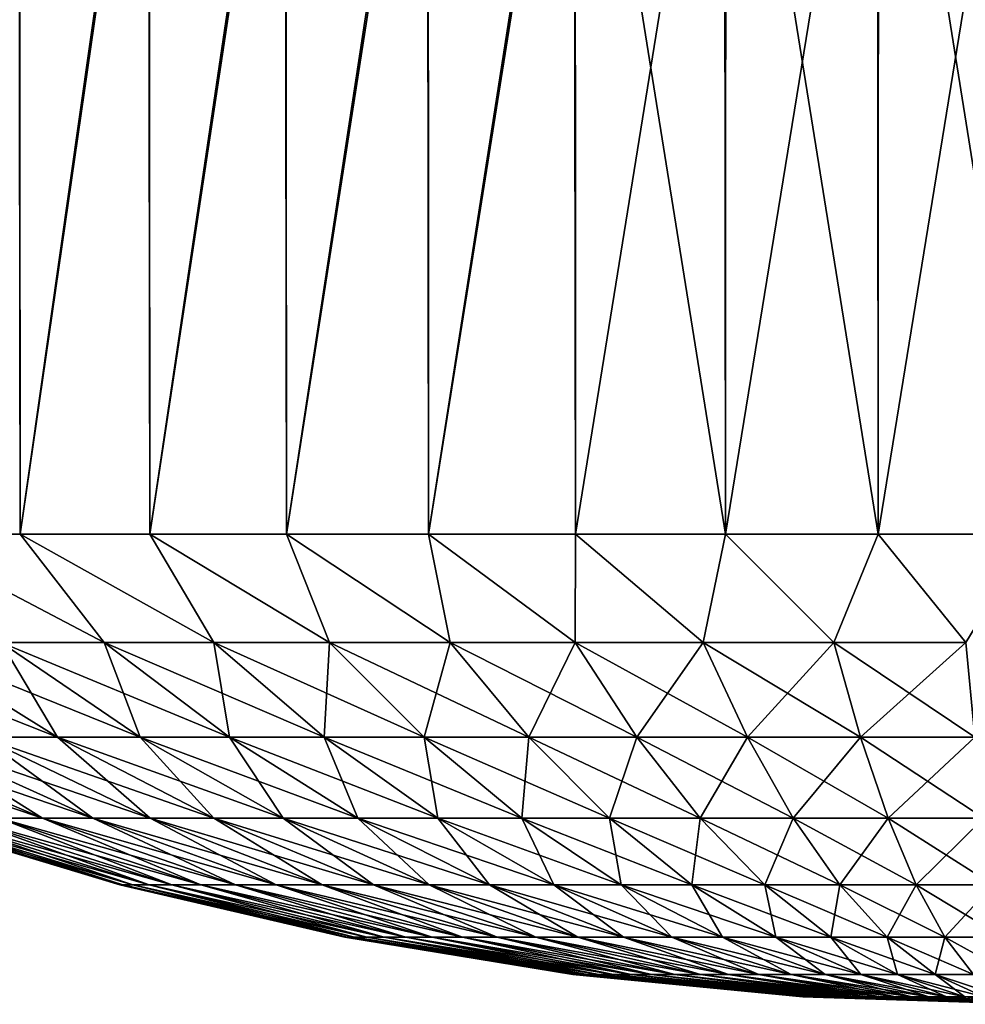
# Model space of a CAD drawing. Header units: metres. Extents: x -46 to 104, y -30 to 30.
# Tile 372 of 656: x 21.639 to 22.443, y -10.4 to -9.562. Entities that reach past the tile are written whole.
import ezdxf

# ---------------------------------------------------------------- set-up
doc = ezdxf.new("R2010")
doc.units = ezdxf.units.M
doc.layers.add('solid_26_000_502_XXX', color=7, linetype='CONTINUOUS')

msp = doc.modelspace()

# ---------------------------------------------------------------- linework, layer by layer
at = {"layer": 'solid_26_000_502_XXX'}
for points in [[(22.369545, -9.183479, 293.494324), (22.5, -10, 293.5), (22.500475, -9.174333, 293.5)], [(22.239611, -9.19264, 293.477234), (22.369293, -10, 293.494293), (22.369545, -9.183479, 293.494324)], [(22.369545, -9.183479, 293.494324), (22.369293, -10, 293.494293), (22.5, -10, 293.5)], [(22.111668, -9.201745, 293.448853), (22.2395, -10, 293.477203), (22.239611, -9.19264, 293.477234)], [(22.239611, -9.19264, 293.477234), (22.2395, -10, 293.477203), (22.369293, -10, 293.494293)], [(21.986698, -9.210724, 293.409424), (21.986963, -10, 293.409546), (22.111668, -9.201745, 293.448853)], [(22.111668, -9.201745, 293.448853), (21.986963, -10, 293.409546), (22.111792, -10, 293.448883)], [(22.111668, -9.201745, 293.448853), (22.111792, -10, 293.448883), (22.2395, -10, 293.477203)], [(22.499525, -9.196326, 290.5), (22.369293, -10, 290.505707), (22.368607, -9.205389, 290.505768)], [(22.499525, -9.196326, 290.5), (22.5, -10, 290.5), (22.369293, -10, 290.505707)], [(21.865662, -9.219508, 293.359253), (21.866049, -10, 293.359436), (21.986698, -9.210724, 293.409424)], [(21.986698, -9.210724, 293.409424), (21.866049, -10, 293.359436), (21.986963, -10, 293.409546)], [(22.368607, -9.205389, 290.505768), (22.2395, -10, 290.522797), (22.238705, -9.214297, 290.522949)], [(22.368607, -9.205389, 290.505768), (22.369293, -10, 290.505707), (22.2395, -10, 290.522797)], [(21.749483, -9.22803, 293.298737), (21.75004, -10, 293.299072), (21.865662, -9.219508, 293.359253)], [(21.865662, -9.219508, 293.359253), (21.75004, -10, 293.299072), (21.866049, -10, 293.359436)], [(22.238705, -9.214297, 290.522949), (22.111792, -10, 290.551117), (22.110813, -9.222983, 290.551361)], [(22.238705, -9.214297, 290.522949), (22.2395, -10, 290.522797), (22.111792, -10, 290.551117)], [(21.63905, -9.236225, 293.228302), (21.639608, -10, 293.228699), (21.749483, -9.22803, 293.298737)], [(21.749483, -9.22803, 293.298737), (21.639608, -10, 293.228699), (21.75004, -10, 293.299072)], [(22.110813, -9.222983, 290.551361), (21.986963, -10, 290.590454), (21.985912, -9.23138, 290.590851)], [(22.110813, -9.222983, 290.551361), (22.111792, -10, 290.551117), (21.986963, -10, 290.590454)], [(21.63905, -9.236225, 293.228302), (21.53583, -10, 293.149078), (21.639608, -10, 293.228699)], [(21.985912, -9.23138, 290.590851), (21.866049, -10, 290.640564), (21.864956, -9.239426, 290.641052)], [(21.985912, -9.23138, 290.590851), (21.986963, -10, 290.590454), (21.866049, -10, 290.640564)], [(21.864956, -9.239426, 290.641052), (21.75004, -10, 290.700928), (21.748867, -9.247056, 290.70163)], [(21.864956, -9.239426, 290.641052), (21.866049, -10, 290.640564), (21.75004, -10, 290.700928)], [(21.638529, -9.254215, 290.772064), (21.639608, -10, 290.771301), (21.53583, -10, 290.850922)], [(21.748867, -9.247056, 290.70163), (21.639608, -10, 290.771301), (21.638529, -9.254215, 290.772064)], [(21.748867, -9.247056, 290.70163), (21.75004, -10, 290.700928), (21.639608, -10, 290.771301)], [(21.53583, -10, 290.850922), (21.711081, -10.092114, 290.933319), (21.623461, -10.092114, 291.004059)], [(21.53583, -10, 290.850922), (21.639608, -10, 290.771301), (21.711081, -10.092114, 290.933319)], [(21.711081, -10.092114, 293.066681), (21.639608, -10, 293.228699), (21.53583, -10, 293.149078)], [(21.623461, -10.092114, 292.995941), (21.711081, -10.092114, 293.066681), (21.53583, -10, 293.149078)], [(21.639608, -10, 290.771301), (21.804384, -10.092114, 290.870239), (21.711081, -10.092114, 290.933319)], [(21.639608, -10, 290.771301), (21.75004, -10, 290.700928), (21.804384, -10.092114, 290.870239)], [(21.804384, -10.092114, 293.129761), (21.75004, -10, 293.299072), (21.639608, -10, 293.228699)], [(21.711081, -10.092114, 293.066681), (21.804384, -10.092114, 293.129761), (21.639608, -10, 293.228699)], [(21.75004, -10, 290.700928), (21.9027, -10.092114, 290.815338), (21.804384, -10.092114, 290.870239)], [(21.75004, -10, 290.700928), (21.866049, -10, 290.640564), (21.9027, -10.092114, 290.815338)], [(21.9027, -10.092114, 293.184662), (21.866049, -10, 293.359436), (21.75004, -10, 293.299072)], [(21.804384, -10.092114, 293.129761), (21.9027, -10.092114, 293.184662), (21.75004, -10, 293.299072)], [(21.866049, -10, 290.640564), (22.00532, -10.092114, 290.768951), (21.9027, -10.092114, 290.815338)], [(21.866049, -10, 290.640564), (21.986963, -10, 290.590454), (22.00532, -10.092114, 290.768951)], [(22.00532, -10.092114, 293.231049), (21.986963, -10, 293.409546), (21.866049, -10, 293.359436)], [(21.9027, -10.092114, 293.184662), (22.00532, -10.092114, 293.231049), (21.866049, -10, 293.359436)], [(21.986963, -10, 290.590454), (22.111502, -10.092114, 290.731415), (22.00532, -10.092114, 290.768951)], [(21.986963, -10, 290.590454), (22.111792, -10, 290.551117), (22.111502, -10.092114, 290.731415)], [(22.111502, -10.092114, 293.268585), (22.111792, -10, 293.448883), (21.986963, -10, 293.409546)], [(22.00532, -10.092114, 293.231049), (22.111502, -10.092114, 293.268585), (21.986963, -10, 293.409546)], [(22.111792, -10, 290.551117), (22.220486, -10.092114, 290.703033), (22.111502, -10.092114, 290.731415)], [(22.111502, -10.092114, 293.268585), (22.220486, -10.092114, 293.296967), (22.111792, -10, 293.448883)], [(22.111792, -10, 290.551117), (22.2395, -10, 290.522797), (22.220486, -10.092114, 290.703033)], [(22.220486, -10.092114, 293.296967), (22.2395, -10, 293.477203), (22.111792, -10, 293.448883)], [(22.2395, -10, 290.522797), (22.331482, -10.092114, 290.684021), (22.220486, -10.092114, 290.703033)], [(22.220486, -10.092114, 293.296967), (22.331482, -10.092114, 293.315979), (22.2395, -10, 293.477203)], [(22.2395, -10, 290.522797), (22.369293, -10, 290.505707), (22.331482, -10.092114, 290.684021)], [(22.331482, -10.092114, 293.315979), (22.369293, -10, 293.494293), (22.2395, -10, 293.477203)], [(22.369293, -10, 290.505707), (22.443691, -10.092114, 290.674469), (22.331482, -10.092114, 290.684021)], [(22.331482, -10.092114, 293.315979), (22.443691, -10.092114, 293.325531), (22.369293, -10, 293.494293)], [(22.369293, -10, 290.505707), (22.5, -10, 290.5), (22.443691, -10.092114, 290.674469)], [(22.443691, -10.092114, 293.325531), (22.5, -10, 293.5), (22.369293, -10, 293.494293)], [(21.671444, -10.172828, 292.794098), (21.542158, -10.092114, 292.91803), (21.467754, -10.092114, 292.833466)], [(21.607084, -10.172828, 292.720978), (21.671444, -10.172828, 292.794098), (21.467754, -10.092114, 292.833466)], [(21.671444, -10.172828, 291.205902), (21.542158, -10.092114, 291.08197), (21.623461, -10.092114, 291.004059)], [(21.671444, -10.172828, 291.205902), (21.607084, -10.172828, 291.279022), (21.542158, -10.092114, 291.08197)], [(21.741774, -10.172828, 292.861511), (21.623461, -10.092114, 292.995941), (21.542158, -10.092114, 292.91803)], [(21.671444, -10.172828, 292.794098), (21.741774, -10.172828, 292.861511), (21.542158, -10.092114, 292.91803)], [(21.741774, -10.172828, 291.138489), (21.623461, -10.092114, 291.004059), (21.711081, -10.092114, 290.933319)], [(21.741774, -10.172828, 291.138489), (21.671444, -10.172828, 291.205902), (21.623461, -10.092114, 291.004059)], [(21.817568, -10.172828, 292.922699), (21.711081, -10.092114, 293.066681), (21.623461, -10.092114, 292.995941)], [(21.741774, -10.172828, 292.861511), (21.817568, -10.172828, 292.922699), (21.623461, -10.092114, 292.995941)], [(21.817568, -10.172828, 291.077301), (21.711081, -10.092114, 290.933319), (21.804384, -10.092114, 290.870239)], [(21.817568, -10.172828, 291.077301), (21.741774, -10.172828, 291.138489), (21.711081, -10.092114, 290.933319)], [(21.898277, -10.172828, 292.977264), (21.804384, -10.092114, 293.129761), (21.711081, -10.092114, 293.066681)], [(21.817568, -10.172828, 292.922699), (21.898277, -10.172828, 292.977264), (21.711081, -10.092114, 293.066681)], [(21.898277, -10.172828, 291.022736), (21.804384, -10.092114, 290.870239), (21.9027, -10.092114, 290.815338)], [(21.898277, -10.172828, 291.022736), (21.817568, -10.172828, 291.077301), (21.804384, -10.092114, 290.870239)], [(21.983322, -10.172828, 293.02478), (21.9027, -10.092114, 293.184662), (21.804384, -10.092114, 293.129761)], [(21.898277, -10.172828, 292.977264), (21.983322, -10.172828, 293.02478), (21.804384, -10.092114, 293.129761)], [(21.983322, -10.172828, 290.97522), (21.898277, -10.172828, 291.022736), (21.9027, -10.092114, 290.815338)], [(21.983322, -10.172828, 290.97522), (21.9027, -10.092114, 290.815338), (22.00532, -10.092114, 290.768951)], [(22.07209, -10.172828, 293.06488), (22.00532, -10.092114, 293.231049), (21.9027, -10.092114, 293.184662)], [(21.983322, -10.172828, 293.02478), (22.07209, -10.172828, 293.06488), (21.9027, -10.092114, 293.184662)], [(22.07209, -10.172828, 290.93512), (21.983322, -10.172828, 290.97522), (22.00532, -10.092114, 290.768951)], [(22.07209, -10.172828, 290.93512), (22.00532, -10.092114, 290.768951), (22.111502, -10.092114, 290.731415)], [(22.16394, -10.172828, 293.097351), (22.111502, -10.092114, 293.268585), (22.00532, -10.092114, 293.231049)], [(22.07209, -10.172828, 293.06488), (22.16394, -10.172828, 293.097351), (22.00532, -10.092114, 293.231049)], [(22.16394, -10.172828, 290.902649), (22.07209, -10.172828, 290.93512), (22.111502, -10.092114, 290.731415)], [(22.16394, -10.172828, 290.902649), (22.111502, -10.092114, 290.731415), (22.220486, -10.092114, 290.703033)], [(22.258213, -10.172828, 293.121887), (22.220486, -10.092114, 293.296967), (22.111502, -10.092114, 293.268585)], [(22.16394, -10.172828, 293.097351), (22.258213, -10.172828, 293.121887), (22.111502, -10.092114, 293.268585)], [(22.258213, -10.172828, 290.878113), (22.16394, -10.172828, 290.902649), (22.220486, -10.092114, 290.703033)], [(22.258213, -10.172828, 290.878113), (22.220486, -10.092114, 290.703033), (22.331482, -10.092114, 290.684021)], [(22.354227, -10.172828, 293.138367), (22.331482, -10.092114, 293.315979), (22.220486, -10.092114, 293.296967)], [(22.258213, -10.172828, 293.121887), (22.354227, -10.172828, 293.138367), (22.220486, -10.092114, 293.296967)], [(22.354227, -10.172828, 290.861633), (22.258213, -10.172828, 290.878113), (22.331482, -10.092114, 290.684021)], [(22.354227, -10.172828, 290.861633), (22.331482, -10.092114, 290.684021), (22.443691, -10.092114, 290.674469)], [(22.451292, -10.172828, 293.146606), (22.443691, -10.092114, 293.325531), (22.331482, -10.092114, 293.315979)], [(22.354227, -10.172828, 293.138367), (22.451292, -10.172828, 293.146606), (22.331482, -10.092114, 293.315979)], [(22.451292, -10.172828, 290.853394), (22.354227, -10.172828, 290.861633), (22.443691, -10.092114, 290.674469)], [(21.65868, -10.241698, 292.470001), (21.498083, -10.172828, 292.559692), (21.454226, -10.172828, 292.472717)], [(21.621853, -10.241698, 292.396942), (21.65868, -10.241698, 292.470001), (21.454226, -10.172828, 292.472717)], [(21.65868, -10.241698, 291.529999), (21.498083, -10.172828, 291.440308), (21.549158, -10.172828, 291.35733)], [(21.65868, -10.241698, 291.529999), (21.621853, -10.241698, 291.603058), (21.498083, -10.172828, 291.440308)], [(21.701569, -10.241698, 292.539642), (21.549158, -10.172828, 292.64267), (21.498083, -10.172828, 292.559692)], [(21.65868, -10.241698, 292.470001), (21.701569, -10.241698, 292.539642), (21.498083, -10.172828, 292.559692)], [(21.701569, -10.241698, 291.460358), (21.549158, -10.172828, 291.35733), (21.607084, -10.172828, 291.279022)], [(21.701569, -10.241698, 291.460358), (21.65868, -10.241698, 291.529999), (21.549158, -10.172828, 291.35733)], [(21.75021, -10.241698, 292.605408), (21.607084, -10.172828, 292.720978), (21.549158, -10.172828, 292.64267)], [(21.701569, -10.241698, 292.539642), (21.75021, -10.241698, 292.605408), (21.549158, -10.172828, 292.64267)], [(21.75021, -10.241698, 291.394592), (21.607084, -10.172828, 291.279022), (21.671444, -10.172828, 291.205902)], [(21.75021, -10.241698, 291.394592), (21.701569, -10.241698, 291.460358), (21.607084, -10.172828, 291.279022)], [(21.804255, -10.241698, 292.666809), (21.671444, -10.172828, 292.794098), (21.607084, -10.172828, 292.720978)], [(21.75021, -10.241698, 292.605408), (21.804255, -10.241698, 292.666809), (21.607084, -10.172828, 292.720978)], [(21.804255, -10.241698, 291.333191), (21.671444, -10.172828, 291.205902), (21.741774, -10.172828, 291.138489)], [(21.804255, -10.241698, 291.333191), (21.75021, -10.241698, 291.394592), (21.671444, -10.172828, 291.205902)], [(21.863312, -10.241698, 292.723419), (21.741774, -10.172828, 292.861511), (21.671444, -10.172828, 292.794098)], [(21.804255, -10.241698, 292.666809), (21.863312, -10.241698, 292.723419), (21.671444, -10.172828, 292.794098)], [(21.863312, -10.241698, 291.276581), (21.741774, -10.172828, 291.138489), (21.817568, -10.172828, 291.077301)], [(21.863312, -10.241698, 291.276581), (21.804255, -10.241698, 291.333191), (21.741774, -10.172828, 291.138489)], [(21.926954, -10.241698, 292.774811), (21.817568, -10.172828, 292.922699), (21.741774, -10.172828, 292.861511)], [(21.863312, -10.241698, 292.723419), (21.926954, -10.241698, 292.774811), (21.741774, -10.172828, 292.861511)], [(21.926954, -10.241698, 291.225189), (21.817568, -10.172828, 291.077301), (21.898277, -10.172828, 291.022736)], [(21.926954, -10.241698, 291.225189), (21.863312, -10.241698, 291.276581), (21.817568, -10.172828, 291.077301)], [(21.994728, -10.241698, 292.820618), (21.898277, -10.172828, 292.977264), (21.817568, -10.172828, 292.922699)], [(21.926954, -10.241698, 292.774811), (21.994728, -10.241698, 292.820618), (21.817568, -10.172828, 292.922699)], [(21.994728, -10.241698, 291.179382), (21.898277, -10.172828, 291.022736), (21.983322, -10.172828, 290.97522)], [(21.994728, -10.241698, 291.179382), (21.926954, -10.241698, 291.225189), (21.898277, -10.172828, 291.022736)], [(22.066141, -10.241698, 292.860504), (21.983322, -10.172828, 293.02478), (21.898277, -10.172828, 292.977264)], [(21.994728, -10.241698, 292.820618), (22.066141, -10.241698, 292.860504), (21.898277, -10.172828, 292.977264)], [(22.066141, -10.241698, 291.139496), (21.983322, -10.172828, 290.97522), (22.07209, -10.172828, 290.93512)], [(22.066141, -10.241698, 291.139496), (21.994728, -10.241698, 291.179382), (21.983322, -10.172828, 290.97522)], [(22.14068, -10.241698, 292.894196), (22.07209, -10.172828, 293.06488), (21.983322, -10.172828, 293.02478)], [(22.066141, -10.241698, 292.860504), (22.14068, -10.241698, 292.894196), (21.983322, -10.172828, 293.02478)], [(22.14068, -10.241698, 291.105804), (22.066141, -10.241698, 291.139496), (22.07209, -10.172828, 290.93512)], [(22.14068, -10.241698, 291.105804), (22.07209, -10.172828, 290.93512), (22.16394, -10.172828, 290.902649)], [(22.217808, -10.241698, 292.921448), (22.16394, -10.172828, 293.097351), (22.07209, -10.172828, 293.06488)], [(22.14068, -10.241698, 292.894196), (22.217808, -10.241698, 292.921448), (22.07209, -10.172828, 293.06488)], [(22.217808, -10.241698, 291.078552), (22.14068, -10.241698, 291.105804), (22.16394, -10.172828, 290.902649)], [(22.217808, -10.241698, 291.078552), (22.16394, -10.172828, 290.902649), (22.258213, -10.172828, 290.878113)], [(22.296968, -10.241698, 292.942078), (22.258213, -10.172828, 293.121887), (22.16394, -10.172828, 293.097351)], [(22.217808, -10.241698, 292.921448), (22.296968, -10.241698, 292.942078), (22.16394, -10.172828, 293.097351)], [(22.296968, -10.241698, 291.057922), (22.217808, -10.241698, 291.078552), (22.258213, -10.172828, 290.878113)], [(22.296968, -10.241698, 291.057922), (22.258213, -10.172828, 290.878113), (22.354227, -10.172828, 290.861633)], [(22.377594, -10.241698, 292.955902), (22.354227, -10.172828, 293.138367), (22.258213, -10.172828, 293.121887)], [(22.296968, -10.241698, 292.942078), (22.377594, -10.241698, 292.955902), (22.258213, -10.172828, 293.121887)], [(22.377594, -10.241698, 291.044098), (22.296968, -10.241698, 291.057922), (22.354227, -10.172828, 290.861633)], [(22.377594, -10.241698, 291.044098), (22.354227, -10.172828, 290.861633), (22.451292, -10.172828, 290.853394)], [(22.459099, -10.241698, 292.96283), (22.451292, -10.172828, 293.146606), (22.354227, -10.172828, 293.138367)], [(22.377594, -10.241698, 292.955902), (22.459099, -10.241698, 292.96283), (22.354227, -10.172828, 293.138367)], [(22.459099, -10.241698, 291.03717), (22.377594, -10.241698, 291.044098), (22.451292, -10.172828, 290.853394)], [(21.72436, -10.298434, 292), (21.536304, -10.241698, 292), (21.539776, -10.241698, 291.918274)], [(21.727154, -10.298434, 292.065765), (21.536304, -10.241698, 292), (21.72436, -10.298434, 292)], [(21.727154, -10.298434, 292.065765), (21.539776, -10.241698, 292.081726), (21.536304, -10.241698, 292)], [(21.727154, -10.298434, 291.934235), (21.539776, -10.241698, 291.918274), (21.550167, -10.241698, 291.837128)], [(21.727154, -10.298434, 291.934235), (21.72436, -10.298434, 292), (21.539776, -10.241698, 291.918274)], [(21.735518, -10.298434, 292.131073), (21.550167, -10.241698, 292.162872), (21.539776, -10.241698, 292.081726)], [(21.727154, -10.298434, 292.065765), (21.735518, -10.298434, 292.131073), (21.539776, -10.241698, 292.081726)], [(21.735518, -10.298434, 291.868927), (21.550167, -10.241698, 291.837128), (21.5674, -10.241698, 291.757172)], [(21.735518, -10.298434, 291.868927), (21.727154, -10.298434, 291.934235), (21.550167, -10.241698, 291.837128)], [(21.749388, -10.298434, 292.195435), (21.5674, -10.241698, 292.242828), (21.550167, -10.241698, 292.162872)], [(21.735518, -10.298434, 292.131073), (21.749388, -10.298434, 292.195435), (21.550167, -10.241698, 292.162872)], [(21.749388, -10.298434, 291.804565), (21.5674, -10.241698, 291.757172), (21.591354, -10.241698, 291.678955)], [(21.749388, -10.298434, 291.804565), (21.735518, -10.298434, 291.868927), (21.5674, -10.241698, 291.757172)], [(21.768667, -10.298434, 292.258392), (21.591354, -10.241698, 292.321045), (21.5674, -10.241698, 292.242828)], [(21.749388, -10.298434, 292.195435), (21.768667, -10.298434, 292.258392), (21.5674, -10.241698, 292.242828)], [(21.768667, -10.298434, 291.741608), (21.591354, -10.241698, 291.678955), (21.621853, -10.241698, 291.603058)], [(21.768667, -10.298434, 291.741608), (21.749388, -10.298434, 291.804565), (21.591354, -10.241698, 291.678955)], [(21.793215, -10.298434, 292.319489), (21.621853, -10.241698, 292.396942), (21.591354, -10.241698, 292.321045)], [(21.768667, -10.298434, 292.258392), (21.793215, -10.298434, 292.319489), (21.591354, -10.241698, 292.321045)], [(21.793215, -10.298434, 291.680511), (21.621853, -10.241698, 291.603058), (21.65868, -10.241698, 291.529999)], [(21.793215, -10.298434, 291.680511), (21.768667, -10.298434, 291.741608), (21.621853, -10.241698, 291.603058)], [(21.822855, -10.298434, 292.378265), (21.65868, -10.241698, 292.470001), (21.621853, -10.241698, 292.396942)], [(21.793215, -10.298434, 292.319489), (21.822855, -10.298434, 292.378265), (21.621853, -10.241698, 292.396942)], [(21.822855, -10.298434, 291.621735), (21.65868, -10.241698, 291.529999), (21.701569, -10.241698, 291.460358)], [(21.822855, -10.298434, 291.621735), (21.793215, -10.298434, 291.680511), (21.65868, -10.241698, 291.529999)], [(21.857374, -10.298434, 292.434326), (21.701569, -10.241698, 292.539642), (21.65868, -10.241698, 292.470001)], [(21.822855, -10.298434, 292.378265), (21.857374, -10.298434, 292.434326), (21.65868, -10.241698, 292.470001)], [(21.857374, -10.298434, 291.565674), (21.701569, -10.241698, 291.460358), (21.75021, -10.241698, 291.394592)], [(21.857374, -10.298434, 291.565674), (21.822855, -10.298434, 291.621735), (21.701569, -10.241698, 291.460358)], [(21.896524, -10.298434, 292.487274), (21.75021, -10.241698, 292.605408), (21.701569, -10.241698, 292.539642)], [(21.857374, -10.298434, 292.434326), (21.896524, -10.298434, 292.487274), (21.701569, -10.241698, 292.539642)], [(21.896524, -10.298434, 291.512726), (21.75021, -10.241698, 291.394592), (21.804255, -10.241698, 291.333191)], [(21.896524, -10.298434, 291.512726), (21.857374, -10.298434, 291.565674), (21.75021, -10.241698, 291.394592)], [(21.940022, -10.298434, 292.536682), (21.804255, -10.241698, 292.666809), (21.75021, -10.241698, 292.605408)], [(21.896524, -10.298434, 292.487274), (21.940022, -10.298434, 292.536682), (21.75021, -10.241698, 292.605408)], [(21.940022, -10.298434, 291.463318), (21.804255, -10.241698, 291.333191), (21.863312, -10.241698, 291.276581)], [(21.940022, -10.298434, 291.463318), (21.896524, -10.298434, 291.512726), (21.804255, -10.241698, 291.333191)], [(21.987555, -10.298434, 292.582245), (21.863312, -10.241698, 292.723419), (21.804255, -10.241698, 292.666809)], [(21.940022, -10.298434, 292.536682), (21.987555, -10.298434, 292.582245), (21.804255, -10.241698, 292.666809)], [(21.987555, -10.298434, 291.417755), (21.863312, -10.241698, 291.276581), (21.926954, -10.241698, 291.225189)], [(21.987555, -10.298434, 291.417755), (21.940022, -10.298434, 291.463318), (21.863312, -10.241698, 291.276581)], [(22.038778, -10.298434, 292.623627), (21.926954, -10.241698, 292.774811), (21.863312, -10.241698, 292.723419)], [(21.987555, -10.298434, 292.582245), (22.038778, -10.298434, 292.623627), (21.863312, -10.241698, 292.723419)], [(22.038778, -10.298434, 291.376373), (21.926954, -10.241698, 291.225189), (21.994728, -10.241698, 291.179382)], [(22.038778, -10.298434, 291.376373), (21.987555, -10.298434, 291.417755), (21.926954, -10.241698, 291.225189)], [(22.093327, -10.298434, 292.660492), (21.994728, -10.241698, 292.820618), (21.926954, -10.241698, 292.774811)], [(22.038778, -10.298434, 292.623627), (22.093327, -10.298434, 292.660492), (21.926954, -10.241698, 292.774811)], [(22.093327, -10.298434, 291.339508), (21.994728, -10.241698, 291.179382), (22.066141, -10.241698, 291.139496)], [(22.093327, -10.298434, 291.339508), (22.038778, -10.298434, 291.376373), (21.994728, -10.241698, 291.179382)], [(22.150805, -10.298434, 292.692596), (22.066141, -10.241698, 292.860504), (21.994728, -10.241698, 292.820618)], [(22.093327, -10.298434, 292.660492), (22.150805, -10.298434, 292.692596), (21.994728, -10.241698, 292.820618)], [(22.150805, -10.298434, 291.307404), (22.066141, -10.241698, 291.139496), (22.14068, -10.241698, 291.105804)], [(22.150805, -10.298434, 291.307404), (22.093327, -10.298434, 291.339508), (22.066141, -10.241698, 291.139496)], [(22.210798, -10.298434, 292.719696), (22.14068, -10.241698, 292.894196), (22.066141, -10.241698, 292.860504)], [(22.150805, -10.298434, 292.692596), (22.210798, -10.298434, 292.719696), (22.066141, -10.241698, 292.860504)], [(22.210798, -10.298434, 291.280304), (22.14068, -10.241698, 291.105804), (22.217808, -10.241698, 291.078552)], [(22.210798, -10.298434, 291.280304), (22.150805, -10.298434, 291.307404), (22.14068, -10.241698, 291.105804)], [(22.272875, -10.298434, 292.741638), (22.217808, -10.241698, 292.921448), (22.14068, -10.241698, 292.894196)], [(22.210798, -10.298434, 292.719696), (22.272875, -10.298434, 292.741638), (22.14068, -10.241698, 292.894196)], [(22.272875, -10.298434, 291.258362), (22.210798, -10.298434, 291.280304), (22.217808, -10.241698, 291.078552)], [(22.272875, -10.298434, 291.258362), (22.217808, -10.241698, 291.078552), (22.296968, -10.241698, 291.057922)], [(22.336588, -10.298434, 292.75824), (22.296968, -10.241698, 292.942078), (22.217808, -10.241698, 292.921448)], [(22.272875, -10.298434, 292.741638), (22.336588, -10.298434, 292.75824), (22.217808, -10.241698, 292.921448)], [(22.336588, -10.298434, 291.24176), (22.272875, -10.298434, 291.258362), (22.296968, -10.241698, 291.057922)], [(22.336588, -10.298434, 291.24176), (22.296968, -10.241698, 291.057922), (22.377594, -10.241698, 291.044098)], [(22.40148, -10.298434, 292.769348), (22.377594, -10.241698, 292.955902), (22.296968, -10.241698, 292.942078)], [(22.336588, -10.298434, 292.75824), (22.40148, -10.298434, 292.769348), (22.296968, -10.241698, 292.942078)], [(22.40148, -10.298434, 291.230652), (22.336588, -10.298434, 291.24176), (22.377594, -10.241698, 291.044098)], [(22.40148, -10.298434, 291.230652), (22.377594, -10.241698, 291.044098), (22.459099, -10.241698, 291.03717)], [(22.467081, -10.298434, 292.774933), (22.459099, -10.241698, 292.96283), (22.377594, -10.241698, 292.955902)], [(22.40148, -10.298434, 292.769348), (22.467081, -10.298434, 292.774933), (22.377594, -10.241698, 292.955902)], [(22.467081, -10.298434, 291.225067), (22.40148, -10.298434, 291.230652), (22.459099, -10.241698, 291.03717)], [(21.915712, -10.342794, 292), (21.72436, -10.298434, 292), (21.727154, -10.298434, 291.934235)], [(21.917818, -10.342794, 292.049561), (21.72436, -10.298434, 292), (21.915712, -10.342794, 292)], [(21.917818, -10.342794, 292.049561), (21.727154, -10.298434, 292.065765), (21.72436, -10.298434, 292)], [(21.917818, -10.342794, 291.950439), (21.727154, -10.298434, 291.934235), (21.735518, -10.298434, 291.868927)], [(21.917818, -10.342794, 291.950439), (21.915712, -10.342794, 292), (21.727154, -10.298434, 291.934235)], [(21.924118, -10.342794, 292.098755), (21.735518, -10.298434, 292.131073), (21.727154, -10.298434, 292.065765)], [(21.917818, -10.342794, 292.049561), (21.924118, -10.342794, 292.098755), (21.727154, -10.298434, 292.065765)], [(21.924118, -10.342794, 291.901245), (21.735518, -10.298434, 291.868927), (21.749388, -10.298434, 291.804565)], [(21.924118, -10.342794, 291.901245), (21.917818, -10.342794, 291.950439), (21.735518, -10.298434, 291.868927)], [(21.934566, -10.342794, 292.147217), (21.749388, -10.298434, 292.195435), (21.735518, -10.298434, 292.131073)], [(21.924118, -10.342794, 292.098755), (21.934566, -10.342794, 292.147217), (21.735518, -10.298434, 292.131073)], [(21.934566, -10.342794, 291.852783), (21.749388, -10.298434, 291.804565), (21.768667, -10.298434, 291.741608)], [(21.934566, -10.342794, 291.852783), (21.924118, -10.342794, 291.901245), (21.749388, -10.298434, 291.804565)], [(21.949089, -10.342794, 292.194641), (21.768667, -10.298434, 292.258392), (21.749388, -10.298434, 292.195435)], [(21.934566, -10.342794, 292.147217), (21.949089, -10.342794, 292.194641), (21.749388, -10.298434, 292.195435)], [(21.949089, -10.342794, 291.805359), (21.768667, -10.298434, 291.741608), (21.793215, -10.298434, 291.680511)], [(21.949089, -10.342794, 291.805359), (21.934566, -10.342794, 291.852783), (21.768667, -10.298434, 291.741608)], [(21.967581, -10.342794, 292.240662), (21.793215, -10.298434, 292.319489), (21.768667, -10.298434, 292.258392)], [(21.949089, -10.342794, 292.194641), (21.967581, -10.342794, 292.240662), (21.768667, -10.298434, 292.258392)], [(21.967581, -10.342794, 291.759338), (21.793215, -10.298434, 291.680511), (21.822855, -10.298434, 291.621735)], [(21.967581, -10.342794, 291.759338), (21.949089, -10.342794, 291.805359), (21.793215, -10.298434, 291.680511)], [(21.98991, -10.342794, 292.284943), (21.822855, -10.298434, 292.378265), (21.793215, -10.298434, 292.319489)], [(21.967581, -10.342794, 292.240662), (21.98991, -10.342794, 292.284943), (21.793215, -10.298434, 292.319489)], [(21.98991, -10.342794, 291.715057), (21.822855, -10.298434, 291.621735), (21.857374, -10.298434, 291.565674)], [(21.98991, -10.342794, 291.715057), (21.967581, -10.342794, 291.759338), (21.822855, -10.298434, 291.621735)], [(22.015913, -10.342794, 292.327179), (21.857374, -10.298434, 292.434326), (21.822855, -10.298434, 292.378265)], [(21.98991, -10.342794, 292.284943), (22.015913, -10.342794, 292.327179), (21.822855, -10.298434, 292.378265)], [(22.015913, -10.342794, 291.672821), (21.857374, -10.298434, 291.565674), (21.896524, -10.298434, 291.512726)], [(22.015913, -10.342794, 291.672821), (21.98991, -10.342794, 291.715057), (21.857374, -10.298434, 291.565674)], [(22.045404, -10.342794, 292.367065), (21.896524, -10.298434, 292.487274), (21.857374, -10.298434, 292.434326)], [(22.015913, -10.342794, 292.327179), (22.045404, -10.342794, 292.367065), (21.857374, -10.298434, 292.434326)], [(22.045404, -10.342794, 291.632935), (21.896524, -10.298434, 291.512726), (21.940022, -10.298434, 291.463318)], [(22.045404, -10.342794, 291.632935), (22.015913, -10.342794, 291.672821), (21.896524, -10.298434, 291.512726)], [(22.078171, -10.342794, 292.404297), (21.940022, -10.298434, 292.536682), (21.896524, -10.298434, 292.487274)], [(22.045404, -10.342794, 292.367065), (22.078171, -10.342794, 292.404297), (21.896524, -10.298434, 292.487274)], [(22.078171, -10.342794, 291.595703), (21.940022, -10.298434, 291.463318), (21.987555, -10.298434, 291.417755)], [(22.078171, -10.342794, 291.595703), (22.045404, -10.342794, 291.632935), (21.940022, -10.298434, 291.463318)], [(22.113977, -10.342794, 292.438599), (21.987555, -10.298434, 292.582245), (21.940022, -10.298434, 292.536682)], [(22.078171, -10.342794, 292.404297), (22.113977, -10.342794, 292.438599), (21.940022, -10.298434, 292.536682)], [(22.113977, -10.342794, 291.561401), (21.987555, -10.298434, 291.417755), (22.038778, -10.298434, 291.376373)], [(22.113977, -10.342794, 291.561401), (22.078171, -10.342794, 291.595703), (21.987555, -10.298434, 291.417755)], [(22.152563, -10.342794, 292.469757), (22.038778, -10.298434, 292.623627), (21.987555, -10.298434, 292.582245)], [(22.113977, -10.342794, 292.438599), (22.152563, -10.342794, 292.469757), (21.987555, -10.298434, 292.582245)], [(22.152563, -10.342794, 291.530243), (22.038778, -10.298434, 291.376373), (22.093327, -10.298434, 291.339508)], [(22.152563, -10.342794, 291.530243), (22.113977, -10.342794, 291.561401), (22.038778, -10.298434, 291.376373)], [(22.193655, -10.342794, 292.497528), (22.093327, -10.298434, 292.660492), (22.038778, -10.298434, 292.623627)], [(22.152563, -10.342794, 292.469757), (22.193655, -10.342794, 292.497528), (22.038778, -10.298434, 292.623627)], [(22.193655, -10.342794, 291.502472), (22.093327, -10.298434, 291.339508), (22.150805, -10.298434, 291.307404)], [(22.193655, -10.342794, 291.502472), (22.152563, -10.342794, 291.530243), (22.093327, -10.298434, 291.339508)], [(22.236952, -10.342794, 292.521729), (22.150805, -10.298434, 292.692596), (22.093327, -10.298434, 292.660492)], [(22.193655, -10.342794, 292.497528), (22.236952, -10.342794, 292.521729), (22.093327, -10.298434, 292.660492)], [(22.236952, -10.342794, 291.478271), (22.150805, -10.298434, 291.307404), (22.210798, -10.298434, 291.280304)], [(22.236952, -10.342794, 291.478271), (22.193655, -10.342794, 291.502472), (22.150805, -10.298434, 291.307404)], [(22.282145, -10.342794, 292.542145), (22.210798, -10.298434, 292.719696), (22.150805, -10.298434, 292.692596)], [(22.236952, -10.342794, 292.521729), (22.282145, -10.342794, 292.542145), (22.150805, -10.298434, 292.692596)], [(22.282145, -10.342794, 291.457855), (22.210798, -10.298434, 291.280304), (22.272875, -10.298434, 291.258362)], [(22.282145, -10.342794, 291.457855), (22.236952, -10.342794, 291.478271), (22.210798, -10.298434, 291.280304)], [(22.328907, -10.342794, 292.558685), (22.272875, -10.298434, 292.741638), (22.210798, -10.298434, 292.719696)], [(22.282145, -10.342794, 292.542145), (22.328907, -10.342794, 292.558685), (22.210798, -10.298434, 292.719696)], [(22.328907, -10.342794, 291.441315), (22.272875, -10.298434, 291.258362), (22.336588, -10.298434, 291.24176)], [(22.328907, -10.342794, 291.441315), (22.282145, -10.342794, 291.457855), (22.272875, -10.298434, 291.258362)], [(22.376904, -10.342794, 292.571167), (22.336588, -10.298434, 292.75824), (22.272875, -10.298434, 292.741638)], [(22.328907, -10.342794, 292.558685), (22.376904, -10.342794, 292.571167), (22.272875, -10.298434, 292.741638)], [(22.376904, -10.342794, 291.428833), (22.328907, -10.342794, 291.441315), (22.336588, -10.298434, 291.24176)], [(22.376904, -10.342794, 291.428833), (22.336588, -10.298434, 291.24176), (22.40148, -10.298434, 291.230652)], [(22.425785, -10.342794, 292.579559), (22.40148, -10.298434, 292.769348), (22.336588, -10.298434, 292.75824)], [(22.376904, -10.342794, 292.571167), (22.425785, -10.342794, 292.579559), (22.336588, -10.298434, 292.75824)], [(22.425785, -10.342794, 291.420441), (22.376904, -10.342794, 291.428833), (22.40148, -10.298434, 291.230652)], [(22.425785, -10.342794, 291.420441), (22.40148, -10.298434, 291.230652), (22.467081, -10.298434, 291.225067)], [(22.475203, -10.342794, 292.583771), (22.467081, -10.298434, 292.774933), (22.40148, -10.298434, 292.769348)], [(22.425785, -10.342794, 292.579559), (22.475203, -10.342794, 292.583771), (22.40148, -10.298434, 292.769348)], [(22.475203, -10.342794, 291.416229), (22.425785, -10.342794, 291.420441), (22.467081, -10.298434, 291.225067)], [(22.10955, -10.37459, 292), (21.915712, -10.342794, 292), (21.917818, -10.342794, 291.950439)], [(22.110956, -10.37459, 292.033112), (21.915712, -10.342794, 292), (22.10955, -10.37459, 292)], [(22.110956, -10.37459, 292.033112), (21.917818, -10.342794, 292.049561), (21.915712, -10.342794, 292)], [(22.110956, -10.37459, 291.966888), (21.917818, -10.342794, 291.950439), (21.924118, -10.342794, 291.901245)], [(22.110956, -10.37459, 291.966888), (22.10955, -10.37459, 292), (21.917818, -10.342794, 291.950439)], [(22.115168, -10.37459, 292.065979), (21.924118, -10.342794, 292.098755), (21.917818, -10.342794, 292.049561)], [(22.110956, -10.37459, 292.033112), (22.115168, -10.37459, 292.065979), (21.917818, -10.342794, 292.049561)], [(22.115168, -10.37459, 291.934021), (21.924118, -10.342794, 291.901245), (21.934566, -10.342794, 291.852783)], [(22.115168, -10.37459, 291.934021), (22.110956, -10.37459, 291.966888), (21.924118, -10.342794, 291.901245)], [(22.122149, -10.37459, 292.098389), (21.934566, -10.342794, 292.147217), (21.924118, -10.342794, 292.098755)], [(22.115168, -10.37459, 292.065979), (22.122149, -10.37459, 292.098389), (21.924118, -10.342794, 292.098755)], [(22.122149, -10.37459, 291.901611), (21.934566, -10.342794, 291.852783), (21.949089, -10.342794, 291.805359)], [(22.122149, -10.37459, 291.901611), (22.115168, -10.37459, 291.934021), (21.934566, -10.342794, 291.852783)], [(22.131853, -10.37459, 292.130066), (21.949089, -10.342794, 292.194641), (21.934566, -10.342794, 292.147217)], [(22.122149, -10.37459, 292.098389), (22.131853, -10.37459, 292.130066), (21.934566, -10.342794, 292.147217)], [(22.131853, -10.37459, 291.869934), (21.949089, -10.342794, 291.805359), (21.967581, -10.342794, 291.759338)], [(22.131853, -10.37459, 291.869934), (22.122149, -10.37459, 291.901611), (21.949089, -10.342794, 291.805359)], [(22.144211, -10.37459, 292.160828), (21.967581, -10.342794, 292.240662), (21.949089, -10.342794, 292.194641)], [(22.131853, -10.37459, 292.130066), (22.144211, -10.37459, 292.160828), (21.949089, -10.342794, 292.194641)], [(22.144211, -10.37459, 291.839172), (21.967581, -10.342794, 291.759338), (21.98991, -10.342794, 291.715057)], [(22.144211, -10.37459, 291.839172), (22.131853, -10.37459, 291.869934), (21.967581, -10.342794, 291.759338)], [(22.159132, -10.37459, 292.19043), (21.98991, -10.342794, 292.284943), (21.967581, -10.342794, 292.240662)], [(22.144211, -10.37459, 292.160828), (22.159132, -10.37459, 292.19043), (21.967581, -10.342794, 292.240662)], [(22.159132, -10.37459, 291.80957), (21.98991, -10.342794, 291.715057), (22.015913, -10.342794, 291.672821)], [(22.159132, -10.37459, 291.80957), (22.144211, -10.37459, 291.839172), (21.98991, -10.342794, 291.715057)], [(22.176508, -10.37459, 292.218628), (22.015913, -10.342794, 292.327179), (21.98991, -10.342794, 292.284943)], [(22.159132, -10.37459, 292.19043), (22.176508, -10.37459, 292.218628), (21.98991, -10.342794, 292.284943)], [(22.176508, -10.37459, 291.781372), (22.015913, -10.342794, 291.672821), (22.045404, -10.342794, 291.632935)], [(22.176508, -10.37459, 291.781372), (22.159132, -10.37459, 291.80957), (22.015913, -10.342794, 291.672821)], [(22.196217, -10.37459, 292.2453), (22.045404, -10.342794, 292.367065), (22.015913, -10.342794, 292.327179)], [(22.176508, -10.37459, 292.218628), (22.196217, -10.37459, 292.2453), (22.015913, -10.342794, 292.327179)], [(22.196217, -10.37459, 291.7547), (22.045404, -10.342794, 291.632935), (22.078171, -10.342794, 291.595703)], [(22.196217, -10.37459, 291.7547), (22.176508, -10.37459, 291.781372), (22.045404, -10.342794, 291.632935)], [(22.218113, -10.37459, 292.270172), (22.078171, -10.342794, 292.404297), (22.045404, -10.342794, 292.367065)], [(22.196217, -10.37459, 292.2453), (22.218113, -10.37459, 292.270172), (22.045404, -10.342794, 292.367065)], [(22.218113, -10.37459, 291.729828), (22.078171, -10.342794, 291.595703), (22.113977, -10.342794, 291.561401)], [(22.218113, -10.37459, 291.729828), (22.196217, -10.37459, 291.7547), (22.078171, -10.342794, 291.595703)], [(22.242041, -10.37459, 292.293091), (22.113977, -10.342794, 292.438599), (22.078171, -10.342794, 292.404297)], [(22.218113, -10.37459, 292.270172), (22.242041, -10.37459, 292.293091), (22.078171, -10.342794, 292.404297)], [(22.242041, -10.37459, 291.706909), (22.113977, -10.342794, 291.561401), (22.152563, -10.342794, 291.530243)], [(22.242041, -10.37459, 291.706909), (22.218113, -10.37459, 291.729828), (22.113977, -10.342794, 291.561401)], [(22.267826, -10.37459, 292.313934), (22.152563, -10.342794, 292.469757), (22.113977, -10.342794, 292.438599)], [(22.242041, -10.37459, 292.293091), (22.267826, -10.37459, 292.313934), (22.113977, -10.342794, 292.438599)], [(22.267826, -10.37459, 291.686066), (22.152563, -10.342794, 291.530243), (22.193655, -10.342794, 291.502472)], [(22.267826, -10.37459, 291.686066), (22.242041, -10.37459, 291.706909), (22.152563, -10.342794, 291.530243)], [(22.295284, -10.37459, 292.332489), (22.193655, -10.342794, 292.497528), (22.152563, -10.342794, 292.469757)], [(22.267826, -10.37459, 292.313934), (22.295284, -10.37459, 292.332489), (22.152563, -10.342794, 292.469757)], [(22.295284, -10.37459, 291.667511), (22.193655, -10.342794, 291.502472), (22.236952, -10.342794, 291.478271)], [(22.295284, -10.37459, 291.667511), (22.267826, -10.37459, 291.686066), (22.193655, -10.342794, 291.502472)], [(22.324219, -10.37459, 292.348633), (22.236952, -10.342794, 292.521729), (22.193655, -10.342794, 292.497528)], [(22.295284, -10.37459, 292.332489), (22.324219, -10.37459, 292.348633), (22.193655, -10.342794, 292.497528)], [(22.324219, -10.37459, 291.651367), (22.236952, -10.342794, 291.478271), (22.282145, -10.342794, 291.457855)], [(22.324219, -10.37459, 291.651367), (22.295284, -10.37459, 291.667511), (22.236952, -10.342794, 291.478271)], [(22.354418, -10.37459, 292.362305), (22.282145, -10.342794, 292.542145), (22.236952, -10.342794, 292.521729)], [(22.324219, -10.37459, 292.348633), (22.354418, -10.37459, 292.362305), (22.236952, -10.342794, 292.521729)], [(22.354418, -10.37459, 291.637695), (22.282145, -10.342794, 291.457855), (22.328907, -10.342794, 291.441315)], [(22.354418, -10.37459, 291.637695), (22.324219, -10.37459, 291.651367), (22.282145, -10.342794, 291.457855)], [(22.385668, -10.37459, 292.373322), (22.328907, -10.342794, 292.558685), (22.282145, -10.342794, 292.542145)], [(22.354418, -10.37459, 292.362305), (22.385668, -10.37459, 292.373322), (22.282145, -10.342794, 292.542145)], [(22.385668, -10.37459, 291.626678), (22.328907, -10.342794, 291.441315), (22.376904, -10.342794, 291.428833)], [(22.385668, -10.37459, 291.626678), (22.354418, -10.37459, 291.637695), (22.328907, -10.342794, 291.441315)], [(22.41774, -10.37459, 292.381683), (22.376904, -10.342794, 292.571167), (22.328907, -10.342794, 292.558685)], [(22.385668, -10.37459, 292.373322), (22.41774, -10.37459, 292.381683), (22.328907, -10.342794, 292.558685)], [(22.41774, -10.37459, 291.618317), (22.376904, -10.342794, 291.428833), (22.425785, -10.342794, 291.420441)], [(22.41774, -10.37459, 291.618317), (22.385668, -10.37459, 291.626678), (22.376904, -10.342794, 291.428833)], [(22.450405, -10.37459, 292.387299), (22.425785, -10.342794, 292.579559), (22.376904, -10.342794, 292.571167)], [(22.41774, -10.37459, 292.381683), (22.450405, -10.37459, 292.387299), (22.376904, -10.342794, 292.571167)], [(22.450405, -10.37459, 291.612701), (22.41774, -10.37459, 291.618317), (22.425785, -10.342794, 291.420441)], [(22.450405, -10.37459, 291.612701), (22.425785, -10.342794, 291.420441), (22.475203, -10.342794, 291.416229)], [(22.483429, -10.37459, 292.390106), (22.475203, -10.342794, 292.583771), (22.425785, -10.342794, 292.579559)], [(22.450405, -10.37459, 292.387299), (22.483429, -10.37459, 292.390106), (22.425785, -10.342794, 292.579559)], [(22.305048, -10.393685, 292), (22.10955, -10.37459, 292), (22.110956, -10.37459, 291.966888)], [(22.30575, -10.393685, 292.016541), (22.10955, -10.37459, 292), (22.305048, -10.393685, 292)], [(22.110956, -10.37459, 292.033112), (22.10955, -10.37459, 292), (22.30575, -10.393685, 292.016541)], [(22.30575, -10.393685, 291.983459), (22.110956, -10.37459, 291.966888), (22.115168, -10.37459, 291.934021)], [(22.30575, -10.393685, 291.983459), (22.305048, -10.393685, 292), (22.110956, -10.37459, 291.966888)], [(22.110956, -10.37459, 292.033112), (22.30575, -10.393685, 292.016541), (22.307852, -10.393685, 292.032959)], [(22.110956, -10.37459, 292.033112), (22.307852, -10.393685, 292.032959), (22.115168, -10.37459, 292.065979)], [(22.307852, -10.393685, 291.967041), (22.115168, -10.37459, 291.934021), (22.122149, -10.37459, 291.901611)], [(22.307852, -10.393685, 291.967041), (22.30575, -10.393685, 291.983459), (22.115168, -10.37459, 291.934021)], [(22.115168, -10.37459, 292.065979), (22.307852, -10.393685, 292.032959), (22.311338, -10.393685, 292.049133)], [(22.115168, -10.37459, 292.065979), (22.311338, -10.393685, 292.049133), (22.122149, -10.37459, 292.098389)], [(22.311338, -10.393685, 291.950867), (22.122149, -10.37459, 291.901611), (22.131853, -10.37459, 291.869934)], [(22.311338, -10.393685, 291.950867), (22.307852, -10.393685, 291.967041), (22.122149, -10.37459, 291.901611)], [(22.122149, -10.37459, 292.098389), (22.311338, -10.393685, 292.049133), (22.316183, -10.393685, 292.064941)], [(22.122149, -10.37459, 292.098389), (22.316183, -10.393685, 292.064941), (22.131853, -10.37459, 292.130066)], [(22.316183, -10.393685, 291.935059), (22.131853, -10.37459, 291.869934), (22.144211, -10.37459, 291.839172)], [(22.316183, -10.393685, 291.935059), (22.311338, -10.393685, 291.950867), (22.131853, -10.37459, 291.869934)], [(22.131853, -10.37459, 292.130066), (22.316183, -10.393685, 292.064941), (22.322353, -10.393685, 292.080292)], [(22.131853, -10.37459, 292.130066), (22.322353, -10.393685, 292.080292), (22.144211, -10.37459, 292.160828)], [(22.322353, -10.393685, 291.919708), (22.144211, -10.37459, 291.839172), (22.159132, -10.37459, 291.80957)], [(22.322353, -10.393685, 291.919708), (22.316183, -10.393685, 291.935059), (22.144211, -10.37459, 291.839172)], [(22.144211, -10.37459, 292.160828), (22.322353, -10.393685, 292.080292), (22.329803, -10.393685, 292.095062)], [(22.144211, -10.37459, 292.160828), (22.329803, -10.393685, 292.095062), (22.159132, -10.37459, 292.19043)], [(22.329803, -10.393685, 291.904938), (22.159132, -10.37459, 291.80957), (22.176508, -10.37459, 291.781372)], [(22.329803, -10.393685, 291.904938), (22.322353, -10.393685, 291.919708), (22.159132, -10.37459, 291.80957)], [(22.159132, -10.37459, 292.19043), (22.329803, -10.393685, 292.095062), (22.33848, -10.393685, 292.109161)], [(22.159132, -10.37459, 292.19043), (22.33848, -10.393685, 292.109161), (22.176508, -10.37459, 292.218628)], [(22.33848, -10.393685, 291.890839), (22.176508, -10.37459, 291.781372), (22.196217, -10.37459, 291.7547)], [(22.33848, -10.393685, 291.890839), (22.329803, -10.393685, 291.904938), (22.176508, -10.37459, 291.781372)], [(22.176508, -10.37459, 292.218628), (22.33848, -10.393685, 292.109161), (22.34832, -10.393685, 292.122467)], [(22.176508, -10.37459, 292.218628), (22.34832, -10.393685, 292.122467), (22.196217, -10.37459, 292.2453)], [(22.34832, -10.393685, 291.877533), (22.196217, -10.37459, 291.7547), (22.218113, -10.37459, 291.729828)], [(22.34832, -10.393685, 291.877533), (22.33848, -10.393685, 291.890839), (22.196217, -10.37459, 291.7547)], [(22.196217, -10.37459, 292.2453), (22.34832, -10.393685, 292.122467), (22.359253, -10.393685, 292.134888)], [(22.196217, -10.37459, 292.2453), (22.359253, -10.393685, 292.134888), (22.218113, -10.37459, 292.270172)], [(22.359253, -10.393685, 291.865112), (22.218113, -10.37459, 291.729828), (22.242041, -10.37459, 291.706909)], [(22.359253, -10.393685, 291.865112), (22.34832, -10.393685, 291.877533), (22.218113, -10.37459, 291.729828)], [(22.218113, -10.37459, 292.270172), (22.359253, -10.393685, 292.134888), (22.371201, -10.393685, 292.146332)], [(22.218113, -10.37459, 292.270172), (22.371201, -10.393685, 292.146332), (22.242041, -10.37459, 292.293091)], [(22.371201, -10.393685, 291.853668), (22.242041, -10.37459, 291.706909), (22.267826, -10.37459, 291.686066)], [(22.371201, -10.393685, 291.853668), (22.359253, -10.393685, 291.865112), (22.242041, -10.37459, 291.706909)], [(22.242041, -10.37459, 292.293091), (22.371201, -10.393685, 292.146332), (22.384075, -10.393685, 292.156738)], [(22.242041, -10.37459, 292.293091), (22.384075, -10.393685, 292.156738), (22.267826, -10.37459, 292.313934)], [(22.384075, -10.393685, 291.843262), (22.267826, -10.37459, 291.686066), (22.295284, -10.37459, 291.667511)], [(22.384075, -10.393685, 291.843262), (22.371201, -10.393685, 291.853668), (22.267826, -10.37459, 291.686066)], [(22.267826, -10.37459, 292.313934), (22.384075, -10.393685, 292.156738), (22.397785, -10.393685, 292.166016)], [(22.267826, -10.37459, 292.313934), (22.397785, -10.393685, 292.166016), (22.295284, -10.37459, 292.332489)], [(22.397785, -10.393685, 291.833984), (22.295284, -10.37459, 291.667511), (22.324219, -10.37459, 291.651367)], [(22.397785, -10.393685, 291.833984), (22.384075, -10.393685, 291.843262), (22.295284, -10.37459, 291.667511)], [(22.295284, -10.37459, 292.332489), (22.397785, -10.393685, 292.166016), (22.412231, -10.393685, 292.174072)], [(22.295284, -10.37459, 292.332489), (22.412231, -10.393685, 292.174072), (22.324219, -10.37459, 292.348633)], [(22.412231, -10.393685, 291.825928), (22.324219, -10.37459, 291.651367), (22.354418, -10.37459, 291.637695)], [(22.412231, -10.393685, 291.825928), (22.397785, -10.393685, 291.833984), (22.324219, -10.37459, 291.651367)], [(22.324219, -10.37459, 292.348633), (22.412231, -10.393685, 292.174072), (22.427311, -10.393685, 292.180908)], [(22.324219, -10.37459, 292.348633), (22.427311, -10.393685, 292.180908), (22.354418, -10.37459, 292.362305)], [(22.427311, -10.393685, 291.819092), (22.354418, -10.37459, 291.637695), (22.385668, -10.37459, 291.626678)], [(22.427311, -10.393685, 291.819092), (22.412231, -10.393685, 291.825928), (22.354418, -10.37459, 291.637695)], [(22.354418, -10.37459, 292.362305), (22.427311, -10.393685, 292.180908), (22.442913, -10.393685, 292.186401)], [(22.354418, -10.37459, 292.362305), (22.442913, -10.393685, 292.186401), (22.385668, -10.37459, 292.373322)], [(22.442913, -10.393685, 291.813599), (22.385668, -10.37459, 291.626678), (22.41774, -10.37459, 291.618317)], [(22.442913, -10.393685, 291.813599), (22.427311, -10.393685, 291.819092), (22.385668, -10.37459, 291.626678)], [(22.385668, -10.37459, 292.373322), (22.442913, -10.393685, 292.186401), (22.458927, -10.393685, 292.190582)], [(22.385668, -10.37459, 292.373322), (22.458927, -10.393685, 292.190582), (22.41774, -10.37459, 292.381683)], [(22.458927, -10.393685, 291.809418), (22.41774, -10.37459, 291.618317), (22.450405, -10.37459, 291.612701)], [(22.458927, -10.393685, 291.809418), (22.442913, -10.393685, 291.813599), (22.41774, -10.37459, 291.618317)], [(22.41774, -10.37459, 292.381683), (22.458927, -10.393685, 292.190582), (22.475237, -10.393685, 292.193359)], [(22.41774, -10.37459, 292.381683), (22.475237, -10.393685, 292.193359), (22.450405, -10.37459, 292.387299)], [(22.5, -10.4, 292), (22.305048, -10.393685, 292), (22.30575, -10.393685, 291.983459)], [(22.30575, -10.393685, 292.016541), (22.305048, -10.393685, 292), (22.5, -10.4, 292)], [(22.5, -10.4, 292), (22.30575, -10.393685, 291.983459), (22.307852, -10.393685, 291.967041)], [(22.307852, -10.393685, 292.032959), (22.30575, -10.393685, 292.016541), (22.5, -10.4, 292)], [(22.5, -10.4, 292), (22.307852, -10.393685, 291.967041), (22.311338, -10.393685, 291.950867)], [(22.311338, -10.393685, 292.049133), (22.307852, -10.393685, 292.032959), (22.5, -10.4, 292)], [(22.5, -10.4, 292), (22.311338, -10.393685, 291.950867), (22.316183, -10.393685, 291.935059)], [(22.316183, -10.393685, 292.064941), (22.311338, -10.393685, 292.049133), (22.5, -10.4, 292)], [(22.5, -10.4, 292), (22.316183, -10.393685, 291.935059), (22.322353, -10.393685, 291.919708)], [(22.322353, -10.393685, 292.080292), (22.316183, -10.393685, 292.064941), (22.5, -10.4, 292)], [(22.5, -10.4, 292), (22.322353, -10.393685, 291.919708), (22.329803, -10.393685, 291.904938)], [(22.329803, -10.393685, 292.095062), (22.322353, -10.393685, 292.080292), (22.5, -10.4, 292)], [(22.5, -10.4, 292), (22.329803, -10.393685, 291.904938), (22.33848, -10.393685, 291.890839)], [(22.33848, -10.393685, 292.109161), (22.329803, -10.393685, 292.095062), (22.5, -10.4, 292)], [(22.5, -10.4, 292), (22.33848, -10.393685, 291.890839), (22.34832, -10.393685, 291.877533)], [(22.34832, -10.393685, 292.122467), (22.33848, -10.393685, 292.109161), (22.5, -10.4, 292)], [(22.5, -10.4, 292), (22.34832, -10.393685, 291.877533), (22.359253, -10.393685, 291.865112)], [(22.359253, -10.393685, 292.134888), (22.34832, -10.393685, 292.122467), (22.5, -10.4, 292)], [(22.5, -10.4, 292), (22.359253, -10.393685, 291.865112), (22.371201, -10.393685, 291.853668)], [(22.371201, -10.393685, 292.146332), (22.359253, -10.393685, 292.134888), (22.5, -10.4, 292)], [(22.5, -10.4, 292), (22.371201, -10.393685, 291.853668), (22.384075, -10.393685, 291.843262)], [(22.384075, -10.393685, 292.156738), (22.371201, -10.393685, 292.146332), (22.5, -10.4, 292)], [(22.5, -10.4, 292), (22.384075, -10.393685, 291.843262), (22.397785, -10.393685, 291.833984)], [(22.397785, -10.393685, 292.166016), (22.384075, -10.393685, 292.156738), (22.5, -10.4, 292)], [(22.5, -10.4, 292), (22.397785, -10.393685, 291.833984), (22.412231, -10.393685, 291.825928)], [(22.412231, -10.393685, 292.174072), (22.397785, -10.393685, 292.166016), (22.5, -10.4, 292)], [(22.5, -10.4, 292), (22.412231, -10.393685, 291.825928), (22.427311, -10.393685, 291.819092)], [(22.427311, -10.393685, 292.180908), (22.412231, -10.393685, 292.174072), (22.5, -10.4, 292)], [(22.5, -10.4, 292), (22.427311, -10.393685, 291.819092), (22.442913, -10.393685, 291.813599)], [(22.442913, -10.393685, 292.186401), (22.427311, -10.393685, 292.180908), (22.5, -10.4, 292)], [(22.5, -10.4, 292), (22.442913, -10.393685, 291.813599), (22.458927, -10.393685, 291.809418)], [(22.458927, -10.393685, 292.190582), (22.442913, -10.393685, 292.186401), (22.5, -10.4, 292)]]:
    msp.add_3dface(points, dxfattribs=at)

doc.saveas('drawing.dxf')
